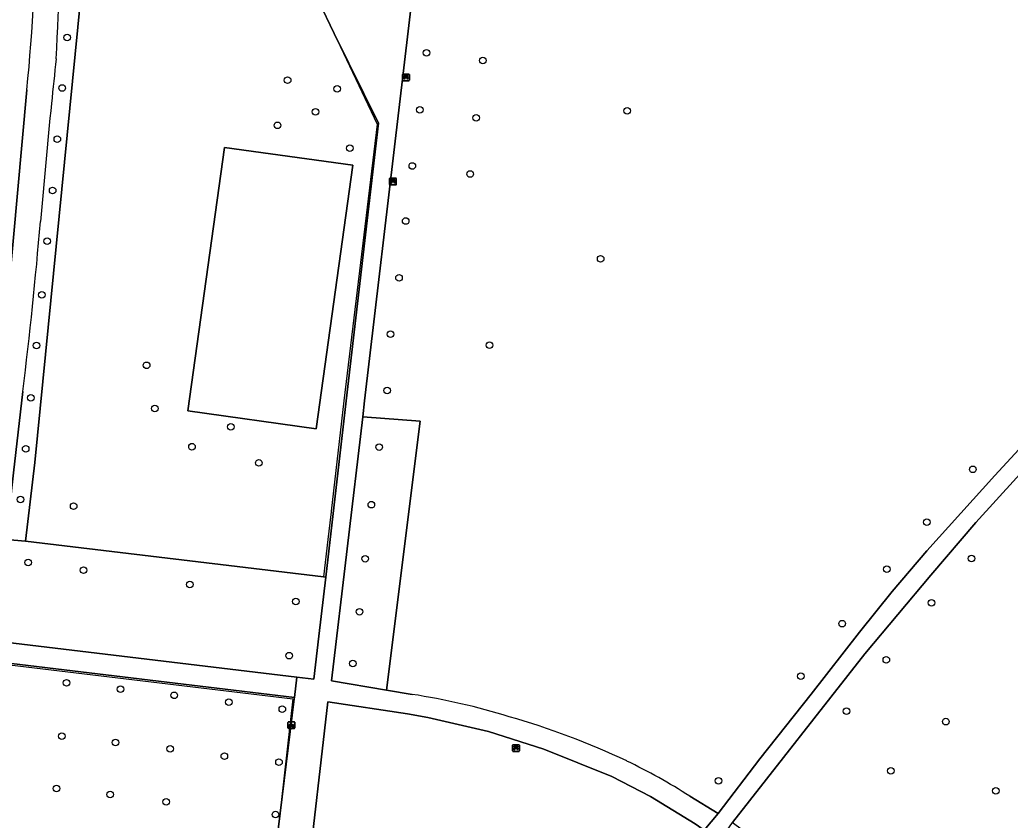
# Model space of a CAD drawing. Extents: x 157445 to 158888, y 383061 to 384688.
# Drawn here: x 157865 to 158011.8, y 383937.8 to 384056.5 of the extents above; entities that cross this region are included whole.
import ezdxf

# ---------------------------------------------------------------- set-up
doc = ezdxf.new("R2010")
doc.units = 0
for name, color, linetype in [('IMGEO_Bank', 7, 'Continuous'), ('IMGEO_Berm_groen', 7, 'Continuous'), ('IMGEO_Boom', 7, 'Continuous'), ('IMGEO_Fietsenrek', 7, 'Continuous'), ('IMGEO_Groenvoorziening', 7, 'Continuous'), ('IMGEO_Hek', 7, 'Continuous'), ('IMGEO_Loofbos', 7, 'Continuous'), ('IMGEO_Rijbaan_lokaal_gesloten', 7, 'Continuous'), ('IMGEO_Terreindeel_onvherhard', 7, 'Continuous'), ('IMGEO_Voetpad_halfverhard', 7, 'Continuous')]:
    doc.layers.add(name, color=color, linetype=linetype)

msp = doc.modelspace()

# ---------------------------------------------------------------- linework, layer by layer
at = {"layer": 'IMGEO_Bank'}
for p, q in [((157921.71, 384047.55), (157921.71, 384048.4)), ((157921.71, 384048.4), (157921.71, 384047.55)), ((157921.79, 384048.48), (157922.63, 384048.48)), ((157922.63, 384048.48), (157921.79, 384048.48)), ((157922.71, 384048.41), (157922.71, 384047.56)), ((157922.71, 384047.56), (157922.71, 384048.41)), ((157922.64, 384047.48), (157921.8, 384047.48)), ((157921.8, 384047.48), (157922.64, 384047.48)), ((157922.02, 384047.99), (157922.02, 384048.09)), ((157922.41, 384047.88), (157922.02, 384047.88)), ((157922.06, 384048.09), (157922.06, 384047.99)), ((157922.35, 384048.1), (157922.07, 384048.1)), ((157922.07, 384047.98), (157922.35, 384047.98)), ((157922.36, 384047.99), (157922.36, 384048.09)), ((157922.4, 384048.09), (157922.4, 384047.99)), ((157919.78, 384032.12), (157919.78, 384032.97)), ((157919.78, 384032.97), (157919.78, 384032.12)), ((157919.86, 384033.05), (157920.7, 384033.05)), ((157920.7, 384033.05), (157919.86, 384033.05)), ((157920.09, 384032.56), (157920.09, 384032.66)), ((157920.48, 384032.45), (157920.09, 384032.45)), ((157920.42, 384032.67), (157920.14, 384032.67)), ((157920.14, 384032.66), (157920.14, 384032.56)), ((157920.14, 384032.55), (157920.42, 384032.55)), ((157920.43, 384032.56), (157920.43, 384032.66)), ((157920.47, 384032.66), (157920.47, 384032.56)), ((157920.78, 384032.98), (157920.78, 384032.13)), ((157920.78, 384032.13), (157920.78, 384032.98)), ((157920.71, 384032.05), (157919.87, 384032.05)), ((157919.87, 384032.05), (157920.71, 384032.05)), ((157938.02, 383948.1), (157938.02, 383948.94)), ((157938.02, 383948.94), (157938.02, 383948.1)), ((157938.09, 383949.02), (157938.93, 383949.02)), ((157938.93, 383949.02), (157938.09, 383949.02)), ((157938.33, 383948.53), (157938.33, 383948.64)), ((157938.37, 383948.64), (157938.37, 383948.53)), ((157938.66, 383948.64), (157938.38, 383948.64)), ((157938.38, 383948.52), (157938.66, 383948.52)), ((157938.67, 383948.53), (157938.67, 383948.64)), ((157938.71, 383948.64), (157938.71, 383948.53)), ((157939.02, 383948.95), (157939.02, 383948.11)), ((157939.02, 383948.11), (157939.02, 383948.95)), ((157938.94, 383948.02), (157938.1, 383948.02)), ((157938.1, 383948.02), (157938.94, 383948.02)), ((157938.71, 383948.42), (157938.32, 383948.42))]:
    msp.add_line(p, q, dxfattribs=at)
for points in [[(157921.96, 384047.88), (157921.82, 384047.88), (157921.93, 384047.98), (157922.01, 384047.98)], [(157922.01, 384048.1), (157921.93, 384048.1), (157921.93, 384048.26), (157922.49, 384048.26), (157922.49, 384048.1), (157922.41, 384048.1)], [(157922.01, 384047.87), (157922.01, 384047.66), (157921.97, 384047.66), (157921.97, 384047.87)], [(157922.41, 384047.98), (157922.49, 384047.98), (157922.6, 384047.88), (157922.47, 384047.88)], [(157922.46, 384047.87), (157922.46, 384047.66), (157922.42, 384047.66), (157922.42, 384047.87)], [(157920.03, 384032.45), (157919.89, 384032.45), (157920, 384032.55), (157920.09, 384032.55)], [(157920.09, 384032.67), (157920, 384032.67), (157920, 384032.83), (157920.56, 384032.83), (157920.56, 384032.67), (157920.48, 384032.67)], [(157920.08, 384032.44), (157920.08, 384032.23), (157920.04, 384032.23), (157920.04, 384032.44)], [(157920.48, 384032.55), (157920.56, 384032.55), (157920.68, 384032.45), (157920.54, 384032.45)], [(157920.53, 384032.44), (157920.53, 384032.23), (157920.49, 384032.23), (157920.49, 384032.44)], [(157938.27, 383948.42), (157938.12, 383948.42), (157938.23, 383948.52), (157938.32, 383948.52)], [(157938.32, 383948.64), (157938.23, 383948.64), (157938.23, 383948.8), (157938.8, 383948.8), (157938.8, 383948.64), (157938.72, 383948.64)], [(157938.72, 383948.52), (157938.8, 383948.52), (157938.91, 383948.42), (157938.77, 383948.42)], [(157938.32, 383948.42), (157938.32, 383948.21), (157938.27, 383948.21), (157938.27, 383948.42)], [(157938.76, 383948.42), (157938.76, 383948.21), (157938.72, 383948.21), (157938.72, 383948.42)]]:
    msp.add_lwpolyline(points, dxfattribs=at)
for centre, radius, start, end in [((157921.79, 384048.4), 0.0779, 92.4484, 184.2845), ((157921.79, 384048.4), 0.0779, 92.4484, 184.2845), ((157922.63, 384048.4), 0.0779, 2.4484, 94.2845), ((157922.63, 384048.4), 0.0779, 2.4484, 94.2845), ((157921.79, 384047.56), 0.0779, 182.4484, 274.2845), ((157921.79, 384047.56), 0.0779, 182.4484, 274.2845), ((157921.96, 384047.87), 0.00671, 2.8957, 87.1043), ((157922.01, 384048.09), 0.00671, 2.8957, 87.1043), ((157922.01, 384047.99), 0.00671, 272.8957, 357.1043), ((157922.02, 384047.87), 0.00671, 92.8957, 177.1043), ((157922.07, 384048.09), 0.00671, 92.8957, 177.1043), ((157922.07, 384047.99), 0.00671, 182.8957, 267.1043), ((157922.35, 384048.09), 0.00671, 2.8957, 87.1043), ((157922.35, 384047.99), 0.00671, 272.8957, 357.1043), ((157922.41, 384048.09), 0.00671, 92.8957, 177.1043), ((157922.41, 384047.99), 0.00671, 182.8957, 267.1043), ((157922.41, 384047.87), 0.00671, 2.8957, 87.1043), ((157922.47, 384047.87), 0.00671, 92.8957, 177.1043), ((157922.63, 384047.56), 0.0779, 272.4484, 4.2845), ((157922.63, 384047.56), 0.0779, 272.4484, 4.2845), ((157919.86, 384032.97), 0.0779, 92.4484, 184.2845), ((157919.86, 384032.97), 0.0779, 92.4484, 184.2845), ((157920.03, 384032.44), 0.00671, 2.8957, 87.1043), ((157920.09, 384032.44), 0.00671, 92.8957, 177.1043), ((157920.09, 384032.66), 0.00671, 2.8957, 87.1043), ((157920.09, 384032.56), 0.00671, 272.8957, 357.1043), ((157920.14, 384032.66), 0.00671, 92.8957, 177.1043), ((157920.14, 384032.56), 0.00671, 182.8957, 267.1043), ((157920.42, 384032.66), 0.00671, 2.8957, 87.1043), ((157920.42, 384032.56), 0.00671, 272.8957, 357.1043), ((157920.48, 384032.66), 0.00671, 92.8957, 177.1043), ((157920.48, 384032.56), 0.00671, 182.8957, 267.1043), ((157920.48, 384032.44), 0.00671, 2.8957, 87.1043), ((157920.54, 384032.44), 0.00671, 92.8957, 177.1043), ((157920.71, 384032.97), 0.0779, 2.4484, 94.2845), ((157920.71, 384032.97), 0.0779, 2.4484, 94.2845), ((157919.86, 384032.13), 0.0779, 182.4484, 274.2845), ((157919.86, 384032.13), 0.0779, 182.4484, 274.2845), ((157920.71, 384032.13), 0.0779, 272.4484, 4.2845), ((157920.71, 384032.13), 0.0779, 272.4484, 4.2845), ((157938.1, 383948.95), 0.0779, 92.4484, 184.2845), ((157938.1, 383948.95), 0.0779, 92.4484, 184.2845), ((157938.32, 383948.64), 0.00671, 2.8957, 87.1043), ((157938.32, 383948.53), 0.00671, 272.8957, 357.1043), ((157938.38, 383948.64), 0.00671, 92.8957, 177.1043), ((157938.38, 383948.53), 0.00671, 182.8957, 267.1043), ((157938.66, 383948.64), 0.00671, 2.8957, 87.1043), ((157938.66, 383948.53), 0.00671, 272.8957, 357.1043), ((157938.72, 383948.64), 0.00671, 92.8957, 177.1043), ((157938.72, 383948.53), 0.00671, 182.8957, 267.1043), ((157938.94, 383948.95), 0.0779, 2.4484, 94.2845), ((157938.94, 383948.95), 0.0779, 2.4484, 94.2845), ((157938.1, 383948.1), 0.0779, 182.4484, 274.2845), ((157938.1, 383948.1), 0.0779, 182.4484, 274.2845), ((157938.27, 383948.41), 0.00671, 2.8957, 87.1043), ((157938.32, 383948.41), 0.00671, 92.8957, 177.1043), ((157938.71, 383948.41), 0.00671, 2.8957, 87.1043), ((157938.77, 383948.41), 0.00671, 92.8957, 177.1043), ((157938.94, 383948.1), 0.0779, 272.4484, 4.2845), ((157938.94, 383948.1), 0.0779, 272.4484, 4.2845)]:
    msp.add_arc(centre, radius, start, end, dxfattribs=at)
at = {"layer": 'IMGEO_Berm_groen'}
for points in [[(157865.42, 384001.4), (157864.06, 383989.36), (157862.94, 383979.48), (157865.81, 383979.2), (157867.19, 383990.9), (157873.95, 384059.5)], [(157847.71, 383874.01), (157852.75, 383920.97), (157860.85, 383992.92), (157863.31, 384016.03), (157866.02, 384046.12)]]:
    msp.add_lwpolyline(points, dxfattribs=at)
for centre, radius, start, end in [((157364.26, 384078.43), 506.86, 356.8677, 359.716), ((157599.77, 384072.66), 267.57, 354.3084, 0.165), ((158853.97, 383943.62), 989.43, 173.78467, 174.16933), ((158866.4, 383942.65), 1001.89, 174.18672, 175.19338), ((157185.27, 384084.55), 685.22, 353.03025, 355.14894)]:
    msp.add_arc(centre, radius, start, end, dxfattribs=at)
at = {"layer": 'IMGEO_Boom'}
for centre in [(157871.99, 384053.9), (157925.25, 384051.62), (157933.62, 384050.48), (157871.26, 384046.41), (157904.67, 384047.56), (157912, 384046.29), (157908.79, 384042.88), (157924.25, 384043.17), (157932.63, 384042), (157955, 384043.03), (157903.17, 384040.88), (157870.53, 384038.84), (157913.89, 384037.48), (157923.15, 384034.85), (157931.74, 384033.66), (157869.84, 384031.23), (157922.17, 384026.69), (157869.01, 384023.69), (157951.07, 384021.09), (157921.18, 384018.25), (157868.25, 384015.74), (157919.93, 384009.9), (157867.44, 384008.24), (157934.59, 384008.28), (157883.77, 384005.29), (157919.43, 384001.56), (157866.6, 384000.48), (157884.97, 383998.89), (157896.26, 383996.17), (157865.84, 383992.92), (157890.49, 383993.22), (157918.24, 383993.17), (157900.42, 383990.81), (158006.22, 383989.86), (157865.07, 383985.38), (157872.95, 383984.4), (157917.08, 383984.62), (157999.43, 383982.03), (157866.21, 383976.06), (157916.15, 383976.61), (158006.03, 383976.65), (157874.43, 383974.92), (157993.5, 383975.05), (157890.18, 383972.78), (157905.87, 383970.25), (158000.12, 383970.05), (157915.34, 383968.75), (157986.85, 383966.98), (157904.91, 383962.23), (157993.41, 383961.61), (157914.35, 383961.06), (157980.74, 383959.2), (157871.91, 383958.22), (157879.89, 383957.28), (157887.87, 383956.35), (157895.94, 383955.35), (157903.88, 383954.31), (157987.5, 383954.01), (158002.24, 383952.45), (157871.19, 383950.29), (157879.14, 383949.36), (157887.25, 383948.42), (157895.29, 383947.32), (157903.39, 383946.44), (157994.07, 383945.14), (157968.54, 383943.66), (157870.41, 383942.54), (158009.63, 383942.19), (157878.35, 383941.64), (157886.65, 383940.55), (157902.86, 383938.66)]:
    msp.add_circle(centre, 0.489, dxfattribs=at)
at = {"layer": 'IMGEO_Fietsenrek'}
for p, q in [((157904.72, 383951.5), (157904.72, 383952.34)), ((157904.72, 383952.34), (157904.72, 383951.5)), ((157904.79, 383952.43), (157905.63, 383952.43)), ((157905.63, 383952.43), (157904.79, 383952.43)), ((157905.64, 383951.43), (157904.8, 383951.43)), ((157904.8, 383951.43), (157905.64, 383951.43)), ((157904.85, 383951.51), (157904.88, 383951.67)), ((157904.88, 383951.51), (157904.85, 383951.51)), ((157904.92, 383951.66), (157904.88, 383951.51)), ((157904.96, 383951.68), (157904.96, 383951.69)), ((157905, 383951.51), (157904.96, 383951.65)), ((157904.99, 383951.7), (157904.99, 383951.69)), ((157905, 383951.66), (157905.03, 383951.51)), ((157905.03, 383951.51), (157905, 383951.51)), ((157905.41, 383951.98), (157905.44, 383951.88)), ((157905.72, 383952.35), (157905.72, 383951.51)), ((157905.72, 383951.51), (157905.72, 383952.35))]:
    msp.add_line(p, q, dxfattribs=at)
for points in [[(157905.05, 383951.9), (157905, 383951.81), (157904.96, 383951.79), (157904.96, 383951.83), (157905.02, 383951.93)], [(157905.03, 383951.95), (157905.13, 383952.12), (157905.21, 383952.1), (157905.21, 383952.1), (157905.16, 383952.08), (157905.13, 383952.04), (157905.39, 383952)], [(157905.33, 383951.71), (157905.28, 383951.71), (157905.09, 383951.96), (157905.07, 383951.93)], [(157905.37, 383951.97), (157905.12, 383952.01), (157905.1, 383951.99), (157905.27, 383951.76), (157905.37, 383951.97)], [(157905.42, 383951.87), (157905.39, 383951.95), (157905.28, 383951.73), (157905.33, 383951.73)], [(157905.45, 383951.85), (157905.51, 383951.71), (157905.36, 383951.71)], [(157905.36, 383951.73), (157905.48, 383951.73), (157905.43, 383951.85)], [(157905.39, 383952), (157905.41, 383952.05), (157905.41, 383952.05), (157905.38, 383952.05), (157905.37, 383952.06), (157905.37, 383952.07), (157905.37, 383952.07), (157905.47, 383952.05), (157905.47, 383952.04), (157905.46, 383952.03), (157905.45, 383952.03), (157905.43, 383952.03), (157905.41, 383951.98)]]:
    msp.add_lwpolyline(points, dxfattribs=at)
for centre, radius, start, end in [((157904.8, 383952.35), 0.0779, 92.4484, 184.2845), ((157904.8, 383952.35), 0.0779, 92.4484, 184.2845), ((157904.8, 383951.51), 0.0779, 182.4484, 274.2845), ((157904.8, 383951.51), 0.0779, 182.4484, 274.2845), ((157904.96, 383951.81), 0.159, 62.6766, 242.1369), ((157904.96, 383951.81), 0.129, 63.3192, 238.903), ((157904.94, 383951.68), 0.0499, 12.8025, 158.6934), ((157904.94, 383951.68), 0.0174, 12.8025, 163.4502), ((157904.96, 383951.81), 0.129, 253.415, 269.0204), ((157904.96, 383951.81), 0.159, 253.9967, 271.7867), ((157904.96, 383951.81), 0.129, 283.6043, 43.4302), ((157904.96, 383951.81), 0.159, 283.5766, 46.6042), ((157905.49, 383951.73), 0.159, 187.0065, 105.7708), ((157905.49, 383951.73), 0.159, 113.3408, 178.3217), ((157905.49, 383951.73), 0.129, 188.6715, 104.5883), ((157905.49, 383951.73), 0.129, 113.923, 177.9556), ((157905.64, 383952.35), 0.0779, 2.4484, 94.2845), ((157905.64, 383952.35), 0.0779, 2.4484, 94.2845), ((157905.64, 383951.51), 0.0779, 272.4484, 4.2845), ((157905.64, 383951.51), 0.0779, 272.4484, 4.2845)]:
    msp.add_arc(centre, radius, start, end, dxfattribs=at)
at = {"layer": 'IMGEO_Groenvoorziening'}
for points in [[(158036.07, 384116.81), (158000, 384121.08), (157931.33, 384129.37), (157916.07, 384000), (157915.8, 383997.67), (157924.34, 383997.01), (157919.34, 383957.12), (157923.11, 383956.49)], [(157964.29, 383941.4), (157968.49, 383938.82), (157974.68, 383946.91), (157982.26, 383956.51), (157989.42, 383965.7), (157994.29, 383971.73), (157999.44, 383977.76), (158009.5, 383988.97), (158016.57, 383996.63), (158019.77, 384000.15), (158025.14, 384005.78), (158034.46, 384014.96), (158036.47, 384016.97), (158090.45, 384067.8)], [(158113.62, 384002.63), (158134.44, 384019.4), (158102.06, 384055.48), (158092.21, 384065.83), (158077.38, 384051.78), (158064.54, 384039.93), (158053.7, 384029.65), (158047, 384023.45), (158041.28, 384017.99), (158034.53, 384011.54), (158028.82, 384005.89), (158023.96, 384000.67), (158018.73, 383995.23), (158006.68, 383981.96), (158000, 383974.19), (157990.23, 383962.51), (157970.59, 383937.49), (157981.87, 383929.36), (157986, 383926), (157990.38, 383921.77), (158000, 383911.12), (158036, 383871.29), (158036.04, 383871.38)], [(157873.95, 384059.5), (157867.19, 383990.9), (157865.81, 383979.2), (157909.99, 383973.91), (157910.31, 383973.87), (157913.34, 384000), (157918.13, 384041.21), (157911.55, 384054.5), (157909.23, 384059.34)], [(157947.38, 383911.87), (157966.42, 383936.36), (157965.07, 383937.28), (157958.46, 383941.37), (157952.71, 383944.31), (157942.67, 383948.38), (157934.46, 383950.97), (157925.45, 383953.08), (157922.42, 383953.61), (157910.64, 383955.4), (157907.54, 383928.29), (157917.39, 383925.95)]]:
    msp.add_lwpolyline(points, dxfattribs=at)
for points in [[(157914.34, 384034.95), (157908.91, 383995.89), (157889.87, 383998.54), (157895.3, 384037.59)], [(157919.34, 383957.12), (157924.34, 383997.01), (157915.8, 383997.67), (157911.16, 383958.48)]]:
    msp.add_lwpolyline(points, close=True, dxfattribs=at)
for centre, radius, start, end in [((157907.57, 383856.07), 101.62, 72.8698, 81.2078), ((157906.97, 383845.67), 111.76, 64.5834, 74.1462), ((157919.84, 383872.75), 81.77, 57.0795, 64.5835)]:
    msp.add_arc(centre, radius, start, end, dxfattribs=at)
at = {"layer": 'IMGEO_Hek'}
for points in [[(157865.81, 383979.2), (157867.19, 383990.9), (157873.95, 384059.5), (157874.73, 384106.58), (157877.75, 384106.61), (157877.64, 384111)], [(157911.55, 384054.5), (157917.96, 384041.07), (157913.02, 384000), (157911.12, 383983.65), (157911.11, 383983.51)], [(157911.06, 383983.18), (157910.63, 383979.46), (157909.99, 383973.91)], [(157911.11, 383983.51), (157911.06, 383983.18)], [(157909.99, 383973.91), (157865.81, 383979.2)], [(157910.31, 383973.87), (157909.99, 383973.91)], [(157859.21, 383934.07), (157862.19, 383961.04), (157905.44, 383955.84), (157902.38, 383928.57)]]:
    msp.add_lwpolyline(points, dxfattribs=at)
at = {"layer": 'IMGEO_Loofbos'}
for points in [[(157910.31, 383973.87), (157909.99, 383973.91), (157865.81, 383979.2), (157862.94, 383979.48), (157862.06, 383971.68), (157861.35, 383965.38), (157861.6, 383964.97), (157861.54, 383964.38), (157906.04, 383959.03), (157908.55, 383958.73), (157909.29, 383965.11)], [(157905.66, 383955.82), (157905.68, 383956.01), (157861.2, 383961.35), (157861.15, 383960.9), (157860.87, 383960.6), (157857.98, 383934.92), (157858.18, 383934.53), (157858.14, 383934.18), (157859.21, 383934.07), (157902.38, 383929.34), (157902.46, 383929.33), (157903.26, 383936.45)]]:
    msp.add_lwpolyline(points, close=True, dxfattribs=at)
at = {"layer": 'IMGEO_Rijbaan_lokaal_gesloten'}
for points in [[(157866.02, 384046.12), (157863.31, 384016.03), (157860.85, 383992.92), (157852.75, 383920.97), (157847.71, 383874.01)], [(157860.87, 383960.6), (157861.15, 383960.9), (157861.2, 383961.35), (157861.54, 383964.38), (157861.6, 383964.97), (157861.35, 383965.38), (157862.06, 383971.68), (157862.94, 383979.48), (157864.06, 383989.36), (157865.42, 384001.4)]]:
    msp.add_lwpolyline(points, dxfattribs=at)
for centre, radius, start, end in [((157364.26, 384078.43), 506.86, 356.8677, 359.716), ((157599.77, 384072.66), 267.57, 354.3084, 0.165), ((158853.97, 383943.62), 989.43, 173.78467, 174.16933), ((158866.4, 383942.65), 1001.89, 174.18672, 175.19338), ((157185.27, 384084.55), 685.22, 353.03025, 355.14894)]:
    msp.add_arc(centre, radius, start, end, dxfattribs=at)
at = {"layer": 'IMGEO_Terreindeel_onvherhard'}
msp.add_lwpolyline([(157914.34, 384034.95), (157895.3, 384037.59), (157889.87, 383998.54), (157908.91, 383995.89)], close=True, dxfattribs=at)
at = {"layer": 'IMGEO_Voetpad_halfverhard'}
for points in [[(157931.39, 384152.08), (157930.1, 384140.88), (157928.7, 384128.71), (157928.61, 384127.88), (157926.15, 384106.55), (157925.44, 384100.4), (157920.92, 384098.34), (157924.16, 384091.1), (157920.07, 384089.39), (157923.11, 384082.08), (157911.7, 384077.22), (157906.26, 384065.38), (157909.23, 384059.34), (157911.55, 384054.5), (157918.13, 384041.21), (157913.34, 384000), (157910.31, 383973.87), (157909.29, 383965.11), (157908.55, 383958.73), (157906.04, 383959.03), (157905.68, 383956.01), (157905.66, 383955.82), (157903.26, 383936.45)], [(157923.11, 383956.49), (157919.34, 383957.12), (157911.16, 383958.48), (157915.8, 383997.67), (157916.07, 384000), (157931.33, 384129.37), (157934, 384151.84)], [(157968.91, 383935.06), (157970.59, 383937.49), (157990.23, 383962.51), (158000, 383974.19), (158006.68, 383981.96), (158018.73, 383995.23), (158023.96, 384000.67), (158028.82, 384005.89), (158034.53, 384011.54), (158041.28, 384017.99), (158047, 384023.45), (158053.7, 384029.65), (158064.54, 384039.93), (158077.38, 384051.78), (158092.21, 384065.83), (158107.54, 384080.36), (158104.11, 384083.96), (158090.66, 384071.32), (158067.62, 384095.81)], [(158016.57, 383996.63), (158009.5, 383988.97), (157999.44, 383977.76), (157994.29, 383971.73), (157989.42, 383965.7), (157982.26, 383956.51), (157974.68, 383946.91), (157968.49, 383938.82), (157966.42, 383936.36), (157947.38, 383911.87), (157945.77, 383909.66), (157908.74, 383862.59), (157907.85, 383861.45), (157894.97, 383845.04), (157897.07, 383843.39), (157904.24, 383852.49), (157947.81, 383908.45), (157949.63, 383910.3), (157968.91, 383935.06)], [(157917.39, 383925.95), (157907.54, 383928.29), (157910.64, 383955.4), (157922.42, 383953.61), (157925.45, 383953.08), (157934.46, 383950.97), (157942.67, 383948.38), (157952.71, 383944.31), (157958.46, 383941.37), (157965.07, 383937.28), (157966.42, 383936.36), (157968.49, 383938.82), (157964.29, 383941.4)]]:
    msp.add_lwpolyline(points, dxfattribs=at)
msp.add_lwpolyline([(157861.54, 383964.38), (157861.2, 383961.35), (157905.68, 383956.01), (157906.04, 383959.03)], close=True, dxfattribs=at)
for centre, radius, start, end in [((157907.57, 383856.07), 101.62, 72.8698, 81.2078), ((157906.97, 383845.67), 111.76, 64.5834, 74.1462), ((157919.84, 383872.75), 81.77, 57.0795, 64.5835)]:
    msp.add_arc(centre, radius, start, end, dxfattribs=at)

doc.saveas('drawing.dxf')
